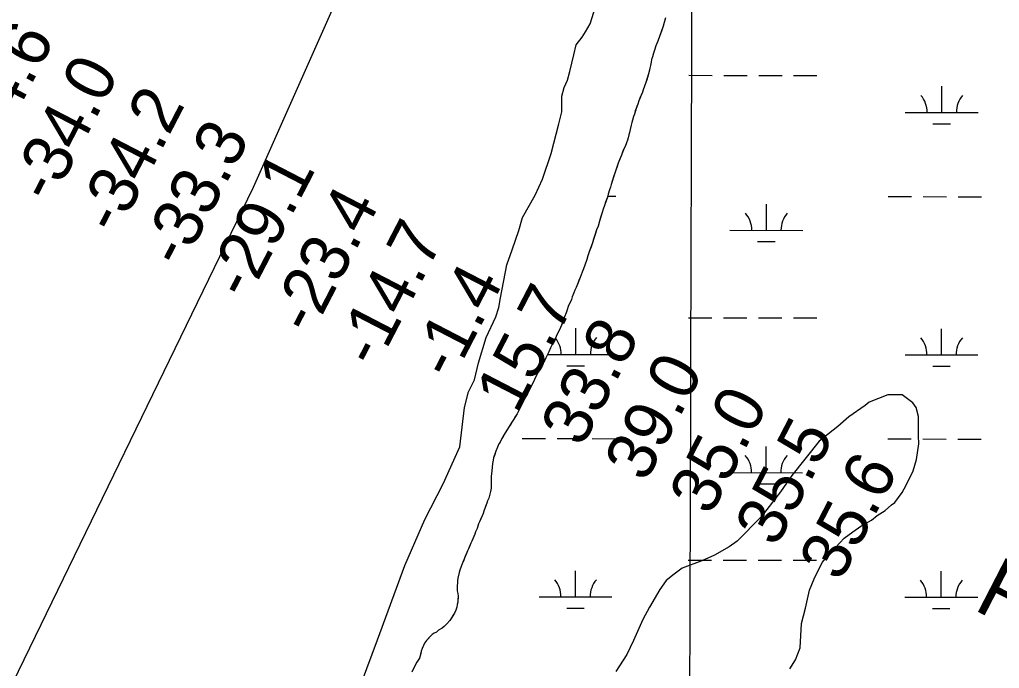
# Model space of a CAD drawing. Extents: x 3148686 to 3186545, y 916144 to 941516.
# Drawn here: x 3159855 to 3161200, y 927974 to 928865 of the extents above; entities that cross this region are included whole.
import ezdxf

# ---------------------------------------------------------------- set-up
doc = ezdxf.new("R2010")
doc.units = 0
for name, color, linetype in [('V-GRID-MAJR', 7, 'Continuous'), ('V-RIVR-EDGE', 7, 'Continuous'), ('V-RIVR-RANG', 7, 'Continuous'), ('V-RIVR-RANG-IDEN', 7, 'Continuous'), ('V-SITE-VEGE', 7, 'Continuous'), ('V-TOPO-BNDY', 7, 'Continuous'), ('V-WETL-SWMP', 7, 'Continuous')]:
    doc.layers.add(name, color=color, linetype=linetype)

msp = doc.modelspace()

# ---------------------------------------------------------------- linework, layer by layer
at = {"layer": 'V-GRID-MAJR'}
msp.add_spline([(3160753.6, 921529.2), (3160773.9, 927589.6), (3160794.2, 933652.6), (3160814.5, 939715.7), (3160814.5, 939718.2)], degree=3, dxfattribs=at)
at = {"layer": 'V-RIVR-EDGE'}
msp.add_lwpolyline([(3160324.2, 927954.4), (3160346.3, 928013.8), (3160384, 928115.7), (3160411.5, 928179), (3160436.3, 928227.7), (3160459.3, 928278.8), (3160465.5, 928332.7), (3160471.4, 928354), (3160479.3, 928370.7), (3160484.9, 928393.8), (3160495.6, 928428.8), (3160508.5, 928457.1), (3160512.8, 928469.9), (3160514.9, 928483), (3160523.9, 928528.6), (3160530.9, 928549), (3160540.4, 928575.8), (3160545.4, 928593.2), (3160562.5, 928623.9), (3160572.6, 928646.1), (3160584.6, 928681.4), (3160595.3, 928722.2), (3160599.3, 928738.6), (3160599.4, 928760.2), (3160602.4, 928772.1), (3160607, 928781.8), (3160610.4, 928794), (3160615.7, 928816.8), (3160619, 928830.5), (3160627.3, 928840.9), (3160631.9, 928848.5), (3160638, 928859.4), (3160650.3, 928899.3)], dxfattribs=at)
at = {"layer": 'V-SITE-VEGE'}
for points in [[(3160741.4, 928867.4), (3160739.7, 928861.3), (3160738.3, 928856.1), (3160731, 928835.5), (3160729.6, 928832.1), (3160728.2, 928829), (3160726.3, 928823), (3160725.1, 928818.8), (3160723.5, 928813.8), (3160722.5, 928810.2), (3160722, 928806.8), (3160720.8, 928802), (3160720.2, 928798.6), (3160718.3, 928790.8), (3160714.5, 928778.7), (3160710.8, 928768.5), (3160709.8, 928765.5), (3160705.1, 928753.8), (3160703.5, 928749), (3160701.1, 928743.2), (3160698.8, 928735.4), (3160697.6, 928732), (3160695.2, 928723.8), (3160694.2, 928720), (3160692.9, 928714.1), (3160690.5, 928702.9), (3160689.2, 928699.5), (3160688.2, 928695.7), (3160686, 928690.9), (3160684.4, 928687.7), (3160681.1, 928679.2), (3160679.7, 928676), (3160676.7, 928667.8), (3160673.2, 928658.4), (3160672, 928654.4), (3160666.9, 928638.9), (3160665.9, 928635.1), (3160664.5, 928631.3), (3160663, 928625.3), (3160661.8, 928621.3), (3160656.1, 928604.8), (3160654.7, 928600.2), (3160650.8, 928588.6), (3160649, 928581.6), (3160647, 928576.6), (3160641.3, 928558.7), (3160636.6, 928546.1), (3160634.8, 928540.9), (3160633.5, 928535.7), (3160630.7, 928527.8), (3160629.1, 928523), (3160627.2, 928518.2), (3160624.6, 928511.2), (3160618.9, 928497.1), (3160617.3, 928493.7), (3160615.7, 928489.9), (3160613.5, 928484.5), (3160612.4, 928480.9), (3160608.2, 928471.1), (3160606.8, 928466.6), (3160605.1, 928462.6), (3160603.1, 928457), (3160601.9, 928453.2), (3160597.4, 928442.2), (3160591.4, 928430.1), (3160589.1, 928425.1)], [(3160589.1, 928425.1), (3160587.3, 928421.9), (3160583.7, 928414.5), (3160581.4, 928409), (3160579.4, 928405.2), (3160577.4, 928400.6), (3160575.4, 928396.6), (3160568.9, 928384.6), (3160566.7, 928380.9), (3160561.8, 928371.1), (3160555.4, 928358.1), (3160552.1, 928351.4), (3160548.7, 928345.4), (3160539.4, 928326.7), (3160537.8, 928323.9), (3160533.2, 928316.7), (3160531.7, 928313.7), (3160521.5, 928298), (3160517, 928290), (3160514.6, 928285.2), (3160513, 928282.5), (3160511.1, 928278.3), (3160508.7, 928272.7), (3160505.7, 928263.5), (3160505.2, 928260.1), (3160504.2, 928255.7), (3160503.6, 928250.7), (3160503.2, 928245.7), (3160502.5, 928238.2), (3160502.3, 928232.6), (3160502.3, 928226), (3160502.2, 928222), (3160501.4, 928217.4), (3160500.2, 928211.8), (3160499, 928208), (3160497.5, 928204.4), (3160496.5, 928201.4), (3160492.1, 928190.1), (3160491.2, 928187.1), (3160489.8, 928183.7), (3160486.2, 928175.7), (3160485, 928172.7), (3160482.9, 928166.5), (3160480.9, 928162.1), (3160479.7, 928158.6), (3160477, 928152.4), (3160475.8, 928149.2), (3160474.4, 928146.2), (3160471.4, 928138.8), (3160470, 928136), (3160462.5, 928118.1), (3160461.2, 928114.3), (3160459.2, 928109.3), (3160458.2, 928106.1), (3160456.4, 928098.5), (3160456.1, 928095.3), (3160455.5, 928084.4), (3160455.7, 928081), (3160456.4, 928077.2), (3160456.8, 928073.6), (3160456.4, 928065.4), (3160455.7, 928062), (3160455.3, 928058.6), (3160453.7, 928054.4), (3160451.9, 928050.4), (3160445.4, 928040), (3160441.6, 928035.5), (3160435, 928029.7), (3160430, 928026.7), (3160427.1, 928024.4), (3160423.9, 928022.8), (3160421.3, 928020.8), (3160413.7, 928012.9), (3160410.9, 928009.1), (3160409.3, 928006.1), (3160407.6, 928001.7), (3160406.4, 927998.1), (3160404, 927988.7), (3160402.3, 927985.7), (3160400.5, 927983), (3160396.1, 927975), (3160393.3, 927969.4)], [(3160912, 927973.9), (3160919.7, 927986.2), (3160926.3, 928002.9), (3160928.3, 928036.2), (3160933.7, 928057.3), (3160939.1, 928081.8), (3160945.7, 928097.4), (3160956.7, 928119.6), (3160968.8, 928134.1), (3160986.5, 928153.1), (3160998.7, 928162.1), (3161009.7, 928169.9), (3161024.1, 928177.8), (3161031.8, 928184.5), (3161042.9, 928191.2), (3161051.7, 928199), (3161056.2, 928202.4), (3161066.1, 928215.8), (3161071.6, 928225.8), (3161081.5, 928245.8), (3161085.8, 928261.4), (3161089, 928282.5), (3161088.9, 928293.6), (3161088.8, 928320.3), (3161085.4, 928332.5), (3161080.9, 928339.1), (3161066.4, 928350.1), (3161046.4, 928350), (3161020.9, 928339.9), (3161015.4, 928335.4), (3160993.3, 928319.7), (3160977.8, 928306.3), (3160952.4, 928286.2), (3160914.9, 928239.3), (3160899.5, 928217), (3160873, 928182.5), (3160839.9, 928148.9), (3160828.9, 928141.1), (3160808.9, 928129.9), (3160791.2, 928122), (3160764.6, 928111.9), (3160753.6, 928104), (3160742.5, 928095.1), (3160733.7, 928082.8), (3160719.4, 928058.3), (3160710.6, 928041.6), (3160697.5, 928012.6), (3160688.7, 927993.7), (3160673.3, 927970.3)]]:
    msp.add_lwpolyline(points, dxfattribs=at)
at = {"layer": 'V-TOPO-BNDY'}
msp.add_lwpolyline([(3159006.2, 926311.1), (3159280.9, 926819.7), (3159355.2, 926960.9), (3159433.9, 927110.7), (3159462.3, 927164.6), (3160176.1, 928635), (3160389.8, 929116.4), (3160397.9, 929134.5), (3160404.6, 929149.2), (3160858.7, 930130.4), (3161037.6, 930526.5), (3161154.7, 930785.7), (3161271.9, 931050.2), (3161316.1, 931173.6), (3161356.8, 931287.5), (3161429, 931551), (3161684.4, 932501.7), (3161786.7, 932820.9), (3161812.5, 932901.9), (3162033.7, 933562.9)], dxfattribs=at)
at = {"layer": 'V-WETL-SWMP'}
for p, q in [((3160773.4, 928788.6), (3160805.4, 928788.5)), ((3160821.4, 928788.5), (3160853.4, 928788.5)), ((3160869.4, 928788.5), (3160901.4, 928788.4)), ((3160917.4, 928788.4), (3160949.4, 928788.4)), ((3161120.6, 928737.5), (3161120.7, 928773.5)), ((3161070.6, 928737.5), (3161170.6, 928737.4)), ((3161108.6, 928722), (3161132.6, 928722)), ((3160662.1, 928622.5), (3160673.2, 928622.5)), ((3161047.1, 928622.1), (3161079.1, 928622.1)), ((3161095.1, 928622.1), (3161127.1, 928622)), ((3161143.1, 928622), (3161175.1, 928622)), ((3160880, 928575.9), (3160880, 928611.9)), ((3160830, 928575.9), (3160930, 928575.8)), ((3160868, 928560.4), (3160892, 928560.4)), ((3160773, 928455.9), (3160805, 928455.9)), ((3160821, 928455.8), (3160853, 928455.8)), ((3160869, 928455.8), (3160901, 928455.8)), ((3160917, 928455.7), (3160949, 928455.7)), ((3160618.4, 928405.3), (3160618.4, 928441.3)), ((3161120.3, 928404.8), (3161120.3, 928440.8)), ((3160579.4, 928405.4), (3160668.4, 928405.3)), ((3161070.3, 928404.8), (3161170.3, 928404.7)), ((3160606.3, 928389.9), (3160630.3, 928389.9)), ((3161108.3, 928389.4), (3161132.3, 928389.3)), ((3160544.8, 928290), (3160576.8, 928289.9)), ((3160592.8, 928289.9), (3160624.8, 928289.9)), ((3160640.8, 928289.9), (3160672.8, 928289.8)), ((3161046.7, 928289.4), (3161078.7, 928289.4)), ((3161094.7, 928289.4), (3161126.7, 928289.3)), ((3161142.7, 928289.3), (3161174.7, 928289.3)), ((3160879.6, 928243.2), (3160879.7, 928279.2)), ((3160829.6, 928243.2), (3160929.6, 928243.1)), ((3160867.6, 928227.8), (3160891.6, 928227.7)), ((3160772.7, 928123.2), (3160804.7, 928123.2)), ((3160820.7, 928123.2), (3160852.7, 928123.1)), ((3160868.7, 928123.1), (3160900.7, 928123.1)), ((3160916.7, 928123.1), (3160948.7, 928123)), ((3160618, 928072.6), (3160618.1, 928108.6)), ((3161119.9, 928072.1), (3161120, 928108.1)), ((3160568, 928072.7), (3160668, 928072.6)), ((3161069.9, 928072.2), (3161169.9, 928072.1)), ((3160606, 928057.2), (3160630, 928057.2)), ((3161107.9, 928056.7), (3161131.9, 928056.7))]:
    msp.add_line(p, q, dxfattribs=at)
for points in [[(3160741.4, 928867.4), (3160739.7, 928861.3), (3160738.3, 928856.1), (3160736.3, 928850.5), (3160733.2, 928841.7), (3160731, 928835.5), (3160729.6, 928832.1), (3160728.2, 928829), (3160726.3, 928823), (3160725.1, 928818.8), (3160723.5, 928813.8), (3160722.5, 928810.2), (3160722, 928806.8), (3160720.8, 928802), (3160720.2, 928798.6), (3160719, 928793.8), (3160718.3, 928790.8), (3160716.7, 928785.5), (3160715.7, 928782.5), (3160714.5, 928778.7), (3160712.2, 928772.3), (3160710.8, 928768.5), (3160709.8, 928765.5), (3160706.4, 928757.3), (3160705.1, 928753.8), (3160703.5, 928749), (3160702.3, 928746), (3160701.1, 928743.2), (3160700.1, 928740), (3160698.8, 928735.4), (3160697.6, 928732), (3160696.2, 928727.2), (3160695.2, 928723.8), (3160694.2, 928720), (3160692.9, 928714.1)], [(3160692.9, 928714.1), (3160692.1, 928710.3), (3160691.3, 928706.7), (3160690.5, 928702.9), (3160689.2, 928699.5), (3160688.2, 928695.7), (3160686, 928690.9), (3160684.4, 928687.7), (3160683, 928684.3), (3160681.1, 928679.2), (3160679.7, 928676), (3160678.5, 928672.6), (3160676.7, 928667.8), (3160674.6, 928662.2), (3160673.2, 928658.4), (3160672, 928654.4), (3160670.6, 928650.4), (3160668.9, 928644.7), (3160666.9, 928638.9), (3160665.9, 928635.1), (3160664.5, 928631.3), (3160663, 928625.3), (3160661.8, 928621.3), (3160659.4, 928614.7), (3160657.9, 928609.9), (3160656.1, 928604.8), (3160654.7, 928600.2), (3160652.3, 928593.4), (3160650.8, 928588.6), (3160649, 928581.6), (3160647, 928576.6), (3160645.5, 928571.5), (3160642.9, 928563.7), (3160641.3, 928558.7), (3160639.4, 928553.3), (3160636.6, 928546.1), (3160634.8, 928540.9), (3160633.5, 928535.7), (3160630.7, 928527.8), (3160629.1, 928523), (3160627.2, 928518.2), (3160624.6, 928511.2), (3160622.8, 928507), (3160621.2, 928503), (3160618.9, 928497.1), (3160617.3, 928493.7), (3160615.7, 928489.9), (3160613.5, 928484.5), (3160612.4, 928480.9), (3160610.8, 928477.1), (3160608.2, 928471.1), (3160606.8, 928466.6), (3160605.1, 928462.6), (3160603.1, 928457), (3160601.9, 928453.2), (3160599.9, 928448.4), (3160598.6, 928445.2), (3160597.4, 928442.2), (3160591.4, 928430.1), (3160589.1, 928425.1), (3160587.3, 928421.9), (3160585.9, 928418.9), (3160583.7, 928414.5), (3160581.4, 928409), (3160579.4, 928405.2), (3160577.4, 928400.6), (3160575.4, 928396.6), (3160573.8, 928393.8), (3160570.7, 928388), (3160568.9, 928384.6), (3160566.7, 928380.9), (3160563.3, 928374.1), (3160561.8, 928371.1), (3160559.8, 928366.9), (3160555.4, 928358.1), (3160552.1, 928351.4), (3160548.7, 928345.4), (3160543.7, 928335.4), (3160541.4, 928330.7), (3160539.4, 928326.7), (3160537.8, 928323.9), (3160535, 928319.5), (3160533.2, 928316.7), (3160531.7, 928313.7), (3160529.1, 928309.7), (3160526.1, 928305), (3160523.9, 928301.6), (3160521.5, 928298), (3160518.6, 928292.8), (3160517, 928290), (3160514.6, 928285.2), (3160513, 928282.5), (3160511.1, 928278.3), (3160508.7, 928272.7), (3160506.7, 928266.7), (3160505.7, 928263.5), (3160505.2, 928260.1), (3160504.2, 928255.7), (3160503.6, 928250.7), (3160503.2, 928245.7), (3160502.9, 928241.7)], [(3160502.9, 928241.7), (3160502.5, 928238.2), (3160502.3, 928232.6), (3160502.3, 928226), (3160502.2, 928222), (3160501.4, 928217.4), (3160500.2, 928211.8), (3160499, 928208), (3160497.5, 928204.4), (3160496.5, 928201.4), (3160494.7, 928196.8), (3160492.1, 928190.1), (3160491.2, 928187.1), (3160489.8, 928183.7), (3160487.6, 928178.7), (3160486.2, 928175.7), (3160485, 928172.7), (3160484.1, 928169.7), (3160482.9, 928166.5), (3160480.9, 928162.1), (3160479.7, 928158.6), (3160478.3, 928155.6), (3160477, 928152.4), (3160475.8, 928149.2), (3160474.4, 928146.2), (3160472.6, 928141.8), (3160471.4, 928138.8), (3160470, 928136), (3160468.5, 928132.2), (3160466.3, 928127.1), (3160464.7, 928123.1), (3160462.5, 928118.1), (3160461.2, 928114.3), (3160459.2, 928109.3), (3160458.2, 928106.1), (3160457.4, 928102.5), (3160456.4, 928098.5), (3160456.1, 928095.3), (3160455.9, 928091.9), (3160455.7, 928088.1), (3160455.5, 928084.4), (3160455.7, 928081), (3160456.4, 928077.2), (3160456.8, 928073.6), (3160456.6, 928068.8), (3160456.4, 928065.4), (3160455.7, 928062), (3160455.3, 928058.6), (3160453.7, 928054.4), (3160451.9, 928050.4), (3160450.3, 928047.8), (3160448.2, 928044.4), (3160445.4, 928040), (3160441.6, 928035.5), (3160437.8, 928032.1), (3160435, 928029.7), (3160430, 928026.7), (3160427.1, 928024.4), (3160423.9, 928022.8), (3160421.3, 928020.8), (3160418.3, 928017.8), (3160413.7, 928012.9), (3160410.9, 928009.1), (3160409.3, 928006.1), (3160407.6, 928001.7), (3160406.4, 927998.1), (3160405.6, 927995.1), (3160404, 927988.7), (3160402.3, 927985.7), (3160400.5, 927983), (3160398.7, 927979.8), (3160396.1, 927975), (3160393.3, 927969.4)]]:
    msp.add_lwpolyline(points, dxfattribs=at)
for centre, start, end in [((3161065.4, 928738), 359.1678, 40.7115), ((3161175.9, 928737.9), 139.1678, 180.7115), ((3160824.7, 928576.4), 359.1678, 40.7115), ((3160935.2, 928576.3), 139.1678, 180.7115), ((3160563.1, 928405.8), 359.1678, 39.1043), ((3160673.6, 928405.7), 139.1678, 180.7115), ((3161065, 928405.3), 359.1678, 40.7115), ((3161175.5, 928405.2), 139.1678, 180.7115), ((3160824.4, 928243.7), 359.1678, 40.7115), ((3160934.9, 928243.6), 139.1678, 180.7115), ((3160562.8, 928073.2), 359.1678, 40.7115), ((3160673.3, 928073.1), 139.1678, 180.7115), ((3161064.7, 928072.6), 359.1678, 40.7115), ((3161175.2, 928072.5), 139.1678, 180.7115)]:
    msp.add_arc(centre, 35.2, start, end, dxfattribs=at)

# ---------------------------------------------------------------- texts
at = {"layer": 'V-RIVR-RANG'}
for s, p in [('-34.6', (3159810.4, 928657.4)), ('-34.0', (3159898.8, 928610.7)), ('-34.2', (3159989, 928567.5)), ('-33.3', (3160077.9, 928521.7)), ('-29.1', (3160167.9, 928478)), ('-23.4', (3160255.7, 928430.1)), ('-14.7', (3160344.6, 928384.4)), ('-1.4', (3160448.8, 928368.1)), ('15.7', (3160537.7, 928322.3)), ('33.8', (3160626.7, 928276.5)), ('39.0', (3160714.2, 928228.2)), ('35.0', (3160803.1, 928182.4)), ('35.5', (3160893.4, 928139.2)), ('35.6', (3160981.4, 928091.8))]:
    msp.add_text(s, height=67, rotation=62.6183, dxfattribs=at).set_placement(p)
at = {"layer": 'V-RIVR-RANG-IDEN'}
msp.add_text('R-10.2B', height=83, rotation=332.7554, dxfattribs=at).set_placement((3161162.2, 928056.2))

doc.saveas('drawing.dxf')
